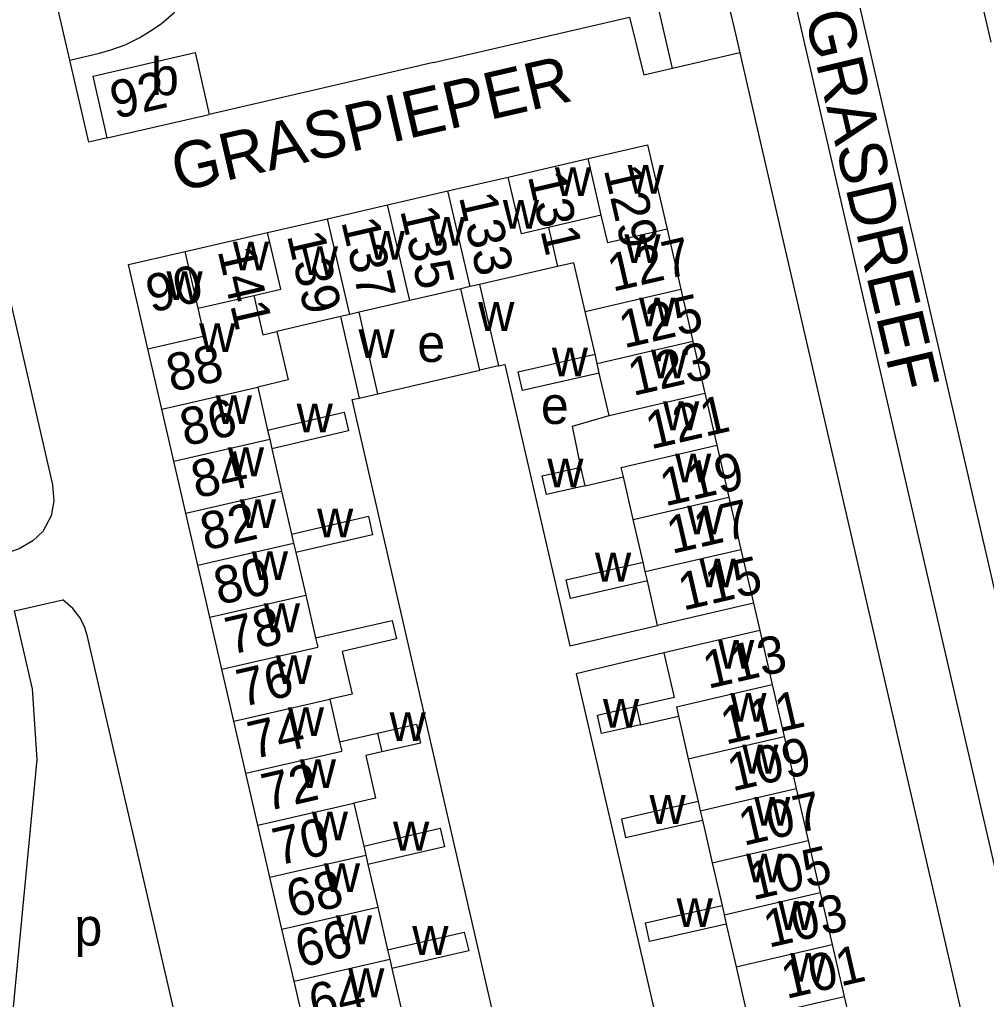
# Model space of a CAD drawing. Extents: x 155696 to 157795, y 382328 to 384028.
# Drawn here: x 156827.2 to 156930.4, y 383241.1 to 383345.7 of the extents above; entities that cross this region are included whole.
import ezdxf

# ---------------------------------------------------------------- set-up
doc = ezdxf.new("R2010")
doc.units = 0
for name, color, linetype in [('BLT_Basislijn', 7, 'Continuous'), ('BLT_Bebouwing', 7, 'Continuous'), ('BLT_Centroide', 7, 'Continuous'), ('BLT_Huisnummer', 7, 'Continuous'), ('BLT_Huisnummer_ tussenligend', 7, 'Continuous'), ('BLT_Onderverdeling_panden', 7, 'Continuous'), ('BLT_Straatnaam', 7, 'Continuous')]:
    doc.layers.add(name, color=color, linetype=linetype)

msp = doc.modelspace()

# ---------------------------------------------------------------- linework, layer by layer
at = {"layer": 'BLT_Basislijn'}
for p, q in [((156891.85, 383395.14), (156903.62, 383344.2)), ((156832.52, 383341.41), (156831.18, 383347.25)), ((156892.33, 383345.98), (156893.83, 383339.81)), ((156903.62, 383344.2), (156904.09, 383342.17)), ((156904.09, 383342.17), (156896.92, 383340.52)), ((156904.09, 383342.17), (156906.38, 383332.24)), ((156896.92, 383340.52), (156893.83, 383339.81)), ((156865.44, 383305.78), (156876.33, 383308.29)), ((156826.61, 383282.58), (156831.79, 383283.78)), ((156905.55, 383283.4), (156906.23, 383280.48))]:
    msp.add_line(p, q, dxfattribs=at)
for points in [[(156983.21, 383030.72), (156967.38, 383099.24), (156870.41, 383519.08), (156869.37, 383522.79), (156868.15, 383526.38), (156866.54, 383529.72), (156865.07, 383532.4), (156812.59, 383620.85)], [(156899.98, 383420.38), (156963.72, 383144.42)], [(156896.92, 383340.52), (156884.69, 383393.48)], [(156832.52, 383341.41), (156835.69, 383342.14), (156836.9, 383342.49), (156838.44, 383343.02), (156840, 383343.8), (156841.05, 383344.44), (156842.29, 383345.28), (156843.66, 383346.44), (156845.08, 383347.98), (156846.06, 383349.34), (156873.98, 383391), (156880.18, 383392.44)], [(156871.39, 383341.15), (156892.33, 383345.98)], [(156836.53, 383333.09), (156834.55, 383332.64), (156832.52, 383341.41)], [(156871.39, 383341.15), (156847.43, 383335.61)], [(156820.95, 383338.22), (156830.69, 383296.04), (156830.81, 383294.33), (156830.54, 383292.75), (156829.66, 383291.07), (156828.58, 383290.07), (156827.13, 383289.21), (156826.3, 383288.94)], [(156906.38, 383332.24), (156973.29, 383042.58), (156975.17, 383034.43)], [(156878.32, 383308.74), (156879, 383308.9), (156885.94, 383278.85), (156895.32, 383281.04)], [(156895.99, 383278.12), (156886.61, 383275.88), (156911.64, 383168.07), (156912.84, 383167.88), (156913.23, 383166.19), (156912.78, 383165.07), (156908.62, 383166.74), (156907.65, 383166.59), (156907.16, 383168.68), (156894.03, 383171.97), (156893.31, 383171.8), (156862.68, 383305.15), (156863.45, 383305.32)], [(156840.78, 383220.93), (156841.96, 383221.23), (156842.77, 383221.5), (156843.63, 383221.97), (156844.41, 383222.51), (156845.37, 383223.53), (156846.21, 383225.17), (156846.45, 383226.61), (156846.48, 383227.48), (156846.31, 383228.39), (156846.26, 383228.62), (156834.39, 383280), (156834.11, 383280.93), (156833.61, 383281.87), (156832.85, 383282.84), (156831.79, 383283.78)], [(156828.53, 383274.26), (156826.61, 383282.58)], [(156824.25, 383216.86), (156829.03, 383266.72), (156828.53, 383274.26)]]:
    msp.add_lwpolyline(points, dxfattribs=at)
at = {"layer": 'BLT_Bebouwing'}
for p, q in [((156929.57, 383349.15), (156930.92, 383343.31)), ((156836.53, 383333.09), (156847.43, 383335.61)), ((156840.88, 383310.56), (156838.8, 383319.56)), ((156884.63, 383319.36), (156876.28, 383317.43)), ((156876.28, 383317.43), (156878.32, 383308.74)), ((156874.29, 383316.98), (156868.86, 383315.72)), ((156876.33, 383308.29), (156874.29, 383316.98)), ((156868.86, 383315.72), (156863.44, 383314.47)), ((156861.45, 383314.01), (156854.66, 383312.41)), ((156861.45, 383314.01), (156863.45, 383305.32)), ((156865.44, 383305.78), (156863.44, 383314.47)), ((156888.63, 383309.99), (156887.57, 383314.57)), ((156842.36, 383304.13), (156840.88, 383310.56)), ((156878.32, 383308.74), (156876.33, 383308.29)), ((156890.14, 383303.46), (156889.09, 383307.99)), ((156852.6, 383306.49), (156853.66, 383301.9)), ((156863.45, 383305.32), (156865.44, 383305.78)), ((156843.65, 383298.58), (156842.36, 383304.13)), ((156854.12, 383299.91), (156855.16, 383295.39)), ((156844.93, 383293.02), (156843.65, 383298.58)), ((156887.57, 383295.96), (156891.66, 383296.9)), ((156892.71, 383292.35), (156891.66, 383296.9)), ((156855.16, 383295.39), (156856.22, 383290.79)), ((156846.21, 383287.47), (156844.93, 383293.02)), ((156893.76, 383287.79), (156892.71, 383292.35)), ((156856.68, 383288.82), (156857.73, 383284.28)), ((156847.5, 383281.92), (156846.21, 383287.47)), ((156895.32, 383281.04), (156894.22, 383285.81)), ((156857.73, 383284.28), (156858.79, 383279.7)), ((156848.78, 383276.36), (156847.5, 383281.92)), ((156850.06, 383270.81), (156848.78, 383276.36)), ((156893.49, 383270.42), (156897.55, 383271.34)), ((156897.55, 383271.34), (156898.59, 383266.8)), ((156851.34, 383265.26), (156850.06, 383270.81)), ((156861.35, 383268.6), (156865.41, 383269.53)), ((156852.63, 383259.7), (156851.34, 383265.26)), ((156853.91, 383254.15), (156852.63, 383259.7)), ((156864.37, 383255.51), (156865.42, 383250.96)), ((156901.15, 383255.69), (156902.2, 383251.12)), ((156855.19, 383248.59), (156853.91, 383254.15)), ((156856.48, 383243.04), (156855.19, 383248.59)), ((156902.65, 383249.13), (156903.7, 383244.58)), ((156903.7, 383244.58), (156904.75, 383240.01)), ((156857.81, 383237.28), (156856.48, 383243.04))]:
    msp.add_line(p, q, dxfattribs=at)
for points in [[(156836.53, 383333.09), (156835.01, 383339.69), (156845.91, 383342.21), (156847.43, 383335.61)], [(156887.91, 383330.9), (156894.24, 383332.36), (156896.32, 383323.36)], [(156879.36, 383328.92), (156887.91, 383330.9)], [(156872.92, 383327.44), (156879.36, 383328.92)], [(156866.48, 383325.95), (156872.92, 383327.44)], [(156860.06, 383324.47), (156866.48, 383325.95)], [(156853.66, 383322.99), (156860.06, 383324.47)], [(156844.84, 383320.95), (156853.66, 383322.99)], [(156896.32, 383323.36), (156897.81, 383316.93)], [(156838.8, 383319.56), (156844.84, 383320.95)], [(156887.57, 383314.57), (156886.37, 383319.77), (156884.63, 383319.36)], [(156897.81, 383316.93), (156899.09, 383311.38)], [(156854.66, 383312.41), (156855.85, 383307.25), (156852.6, 383306.49)], [(156899.09, 383311.38), (156900.37, 383305.82)], [(156889.09, 383307.99), (156880.88, 383306.14), (156880.42, 383308.12), (156888.63, 383309.99)], [(156900.37, 383305.82), (156901.65, 383300.27)], [(156853.66, 383301.9), (156861.84, 383303.82), (156862.3, 383301.83), (156854.12, 383299.91)], [(156887.11, 383297.95), (156886.22, 383302.32), (156890.14, 383303.46)], [(156901.65, 383300.27), (156902.94, 383294.72)], [(156887.57, 383295.96), (156883.45, 383295.02), (156882.99, 383297.01), (156887.11, 383297.95)], [(156902.94, 383294.72), (156904.22, 383289.16)], [(156856.22, 383290.79), (156864.42, 383292.7), (156864.88, 383290.72), (156856.68, 383288.82)], [(156904.22, 383289.16), (156905.55, 383283.4)], [(156894.22, 383285.81), (156886, 383283.9), (156885.56, 383285.89), (156893.76, 383287.79)], [(156905.55, 383283.4), (156895.32, 383281.04)], [(156858.79, 383279.7), (156866.98, 383281.58), (156867.42, 383279.59), (156861.63, 383278.26), (156862.68, 383273.71), (156860.29, 383273.17)], [(156906.23, 383280.48), (156895.99, 383278.12)], [(156906.23, 383280.48), (156907.56, 383274.72)], [(156895.99, 383278.12), (156897.08, 383273.34), (156893.03, 383272.41)], [(156907.56, 383274.72), (156908.84, 383269.17)], [(156860.29, 383273.17), (156861.35, 383268.6)], [(156893.49, 383270.42), (156889.34, 383269.48), (156888.88, 383271.46), (156893.03, 383272.41)], [(156865.41, 383269.53), (156869.55, 383270.48), (156870, 383268.48), (156865.87, 383267.54)], [(156908.84, 383269.17), (156910.12, 383263.61)], [(156865.87, 383267.54), (156864.16, 383267.15), (156865.2, 383262.59), (156862.86, 383262.06)], [(156898.59, 383266.8), (156899.64, 383262.22)], [(156910.12, 383263.61), (156911.4, 383258.06)], [(156862.86, 383262.06), (156863.92, 383257.48)], [(156899.64, 383262.22), (156891.45, 383260.36), (156891.9, 383258.38), (156900.1, 383260.24)], [(156900.1, 383260.24), (156901.15, 383255.69)], [(156863.92, 383257.48), (156872.1, 383259.37), (156872.57, 383257.4), (156864.37, 383255.51)], [(156911.4, 383258.06), (156912.69, 383252.51)], [(156912.69, 383252.51), (156913.97, 383246.95)], [(156865.42, 383250.96), (156866.48, 383246.39)], [(156902.65, 383249.13), (156894.46, 383247.28), (156894.02, 383249.27), (156902.2, 383251.12)], [(156866.48, 383246.39), (156874.67, 383248.28), (156875.14, 383246.3), (156866.94, 383244.4)], [(156913.97, 383246.95), (156915.25, 383241.4)], [(156866.94, 383244.4), (156868.04, 383239.64), (156857.81, 383237.28)], [(156915.25, 383241.4), (156916.53, 383235.84)]]:
    msp.add_lwpolyline(points, dxfattribs=at)
at = {"layer": 'BLT_Onderverdeling_panden'}
for p, q in [((156889.3, 383324.86), (156887.91, 383330.9)), ((156875.29, 383317.21), (156872.92, 383327.44)), ((156868.86, 383315.72), (156866.48, 383325.95)), ((156862.45, 383314.24), (156860.06, 383324.47)), ((156846.24, 383314.91), (156844.84, 383320.95)), ((156887.57, 383314.57), (156897.81, 383316.93)), ((156888.86, 383309.02), (156899.09, 383311.38)), ((156842.36, 383304.13), (156852.6, 383306.49)), ((156890.14, 383303.46), (156900.37, 383305.82)), ((156843.65, 383298.58), (156853.88, 383300.94)), ((156891.42, 383297.91), (156901.65, 383300.27)), ((156887.57, 383295.96), (156887.11, 383297.95)), ((156844.93, 383293.02), (156855.16, 383295.39)), ((156892.71, 383292.35), (156902.94, 383294.72)), ((156846.21, 383287.47), (156856.44, 383289.83)), ((156893.99, 383286.8), (156904.22, 383289.16)), ((156847.5, 383281.92), (156857.73, 383284.28)), ((156848.78, 383276.36), (156859.01, 383278.72)), ((156897.32, 383272.36), (156907.56, 383274.72)), ((156850.06, 383270.81), (156860.29, 383273.17)), ((156893.03, 383272.41), (156893.49, 383270.42)), ((156865.41, 383269.53), (156865.87, 383267.54)), ((156898.59, 383266.8), (156908.84, 383269.17)), ((156861.35, 383268.6), (156861.58, 383267.62)), ((156851.34, 383265.26), (156861.58, 383267.62)), ((156899.87, 383261.25), (156910.12, 383263.61)), ((156852.63, 383259.7), (156862.86, 383262.06)), ((156899.64, 383262.22), (156899.87, 383261.25)), ((156899.87, 383261.25), (156900.1, 383260.24)), ((156901.15, 383255.69), (156911.4, 383258.06)), ((156853.91, 383254.15), (156864.14, 383256.51)), ((156863.92, 383257.48), (156864.14, 383256.51)), ((156902.42, 383250.14), (156912.69, 383252.51)), ((156855.19, 383248.59), (156865.42, 383250.96)), ((156866.48, 383246.39), (156866.71, 383245.4)), ((156903.7, 383244.58), (156913.97, 383246.95)), ((156856.48, 383243.04), (156866.71, 383245.4)), ((156904.97, 383239.03), (156915.25, 383241.4))]:
    msp.add_line(p, q, dxfattribs=at)
for points in [[(156883.67, 383323.54), (156880.76, 383322.84), (156879.36, 383328.92)], [(156889.3, 383324.86), (156883.67, 383323.54)], [(156896.32, 383323.36), (156889.99, 383321.9), (156889.3, 383324.86)], [(156883.67, 383323.54), (156884.63, 383319.36)], [(156852.17, 383316.28), (156855.06, 383316.95), (156853.66, 383322.99)], [(156875.29, 383317.21), (156874.29, 383316.98)], [(156876.28, 383317.43), (156875.29, 383317.21)], [(156846.24, 383314.91), (156852.17, 383316.28)], [(156852.17, 383316.28), (156853.15, 383312.07), (156854.66, 383312.41)], [(156840.88, 383310.56), (156846.92, 383311.96), (156846.24, 383314.91)], [(156862.45, 383314.24), (156861.45, 383314.01)], [(156863.44, 383314.47), (156862.45, 383314.24)], [(156888.86, 383309.02), (156888.63, 383309.99)], [(156889.09, 383307.99), (156888.86, 383309.02)], [(156853.66, 383301.9), (156853.88, 383300.94)], [(156853.88, 383300.94), (156854.12, 383299.91)], [(156891.66, 383296.9), (156891.42, 383297.91)], [(156856.22, 383290.79), (156856.44, 383289.83)], [(156856.44, 383289.83), (156856.68, 383288.82)], [(156893.99, 383286.8), (156893.76, 383287.79)], [(156894.22, 383285.81), (156893.99, 383286.8)], [(156858.79, 383279.7), (156859.01, 383278.72)], [(156897.32, 383272.36), (156897.55, 383271.34)], [(156864.14, 383256.51), (156864.37, 383255.51)], [(156902.2, 383251.12), (156902.42, 383250.14)], [(156902.42, 383250.14), (156902.65, 383249.13)], [(156866.71, 383245.4), (156866.94, 383244.4)]]:
    msp.add_lwpolyline(points, dxfattribs=at)

# ---------------------------------------------------------------- texts
at = {"layer": 'BLT_Centroide'}
for s, p in [('b', (156841.21, 383337.66)), ('w', (156884.34, 383326.88)), ('w', (156892.11, 383327.14)), ('w', (156878.78, 383323.39)), ('w', (156870.88, 383321.58)), ('w', (156864.45, 383320.09)), ('w', (156891.77, 383319.72)), ('w', (156849.95, 383318.94)), ('w', (156857.31, 383318.45)), ('w', (156842.86, 383315.77)), ('w', (156876.15, 383312.49)), ('w', (156893.33, 383312.97)), ('w', (156846.35, 383310.22)), ('w', (156863.37, 383309.58)), ('e', (156869.65, 383309.17)), ('w', (156884.02, 383307.64)), ('w', (156894.61, 383307.41)), ('e', (156882.85, 383302.55)), ('w', (156848.12, 383302.53)), ('w', (156856.76, 383301.64)), ('w', (156895.9, 383301.88)), ('w', (156849.41, 383296.97)), ('w', (156897.18, 383296.31)), ('w', (156883.53, 383295.78)), ('w', (156850.69, 383291.44)), ('w', (156858.94, 383290.43)), ('w', (156898.46, 383290.75)), ('w', (156851.97, 383285.88)), ('w', (156888.63, 383285.72)), ('w', (156899.77, 383285.09)), ('w', (156853.25, 383280.31)), ('w', (156901.77, 383276.41)), ('w', (156854.53, 383274.78)), ('w', (156903.08, 383270.75)), ('w', (156855.82, 383269.22)), ('w', (156889.48, 383270.11)), ('w', (156866.69, 383268.68)), ('w', (156904.35, 383265.22)), ('w', (156857.1, 383263.66)), ('w', (156894.45, 383259.84)), ('w', (156905.63, 383259.66)), ('w', (156858.38, 383258.09)), ('w', (156867.06, 383257)), ('w', (156904.77, 383253.59)), ('w', (156859.67, 383252.56)), ('w', (156897.34, 383248.83)), ('w', (156908.2, 383248.53)), ('p', (156833.03, 383246.84)), ('w', (156860.95, 383247)), ('w', (156869.11, 383245.86)), ('w', (156909.48, 383243)), ('w', (156862.26, 383241.34))]:
    msp.add_text(s, height=4, dxfattribs=at).set_placement(p)
at = {"layer": 'BLT_Huisnummer'}
for s, rotation, p in [('92', 13.0092, (156837.38, 383335.1)), ('129', 283.0029, (156889.55, 383329.72)), ('133', 283.0029, (156874.08, 383326.81)), ('137', 283.0029, (156861.51, 383324.16)), ('127', 12.996, (156890.5, 383316.66)), ('141', 283.0029, (156848.31, 383321.05)), ('90', 13.0065, (156841.21, 383314.41)), ('123', 12.996, (156892.68, 383305.53)), ('86', 13.0065, (156844.84, 383300.14)), ('119', 12.996, (156896.1, 383293.74)), ('82', 13.0065, (156847.02, 383289.01)), ('115', 12.996, (156898.04, 383282.61)), ('78', 13.0065, (156849.68, 383277.88)), ('113', 12.996, (156900.68, 383274.25)), ('74', 13.0065, (156852.08, 383266.74)), ('107', 12.996, (156904.49, 383257.49)), ('70', 13.0065, (156854.74, 383255.37)), ('103', 12.996, (156907.16, 383246.6)), ('64', 13.0065, (156858.61, 383238.68))]:
    msp.add_text(s, height=4, rotation=rotation, dxfattribs=at).set_placement(p)
at = {"layer": 'BLT_Huisnummer_ tussenligend'}
for s, rotation, p in [('131', 283.0029, (156881.44, 383329.03)), ('135', 283.0029, (156867.8, 383325.36)), ('139', 283.0029, (156855.71, 383322.7)), ('125', 12.996, (156891.72, 383310.61)), ('88', 13.0065, (156843.39, 383305.94)), ('121', 12.996, (156894.57, 383299.83)), ('84', 13.0065, (156846.04, 383294.57)), ('117', 12.996, (156896.82, 383288.66)), ('80', 13.0065, (156848.46, 383283.2)), ('76', 13.0065, (156850.88, 383272.31)), ('111', 12.996, (156902.57, 383268.3)), ('109', 12.996, (156903.29, 383263.3)), ('72', 13.0065, (156853.55, 383261.18)), ('105', 12.996, (156905.47, 383251.68)), ('68', 13.0065, (156856.2, 383249.81)), ('66', 13.0065, (156857.16, 383244.49)), ('101', 12.996, (156909.05, 383241.14))]:
    msp.add_text(s, height=4, rotation=rotation, dxfattribs=at).set_placement(p)
at = {"layer": 'BLT_Straatnaam'}
for s, rotation, p in [('GRASDREEF', 283.3074, (156911.01, 383346.2)), ('GRASPIEPER', 12.995, (156844.06, 383327.31))]:
    msp.add_text(s, height=5, rotation=rotation, dxfattribs=at).set_placement(p)

doc.saveas('drawing.dxf')
